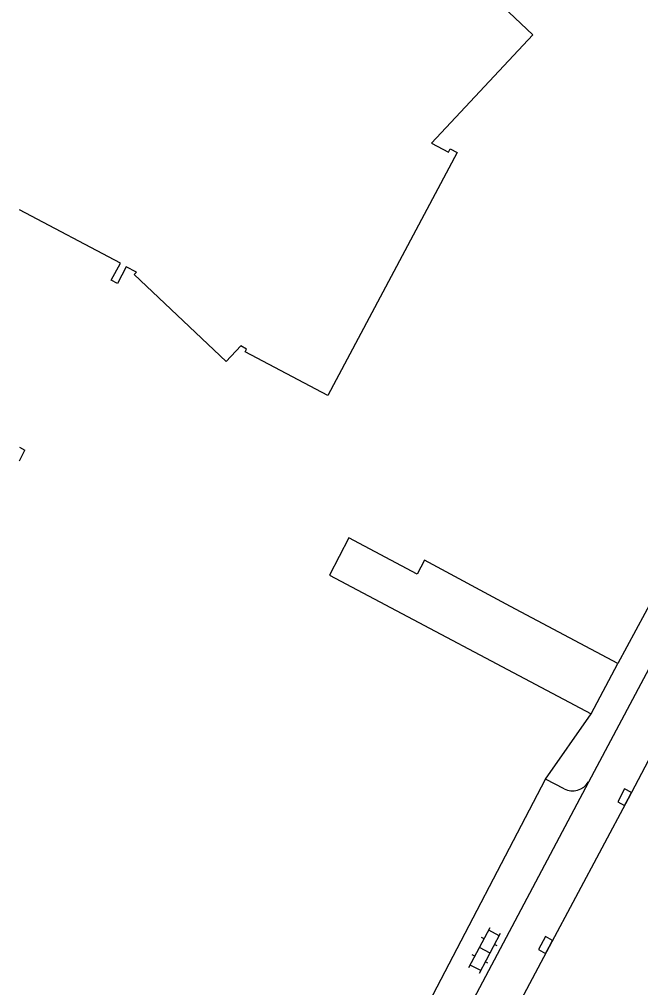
# Model space of a CAD drawing. Extents: x 136000 to 138005, y 398500 to 400500.
# Drawn here: x 136000 to 136031.49, y 398810.42 to 398859.48 of the extents above; entities that cross this region are included whole.
import ezdxf

# ---------------------------------------------------------------- set-up
doc = ezdxf.new("R2010")
doc.units = 0
for name, color, linetype in [('gg-afsc-hekwerk', 7, 'Continuous'), ('gg-bbg-bijgebouw', 7, 'Continuous'), ('gg-bbg-hoofdgebouw', 7, 'Continuous'), ('gg-knt-verharding', 7, 'Continuous'), ('gg-knt-verharding nz', 7, 'Continuous'), ('gt-grn-vlakafsluiter', 7, 'Continuous'), ('gt-symb-klinker verharding', 7, 'Continuous'), ('gt-symb-kolk', 7, 'Continuous')]:
    doc.layers.add(name, color=color, linetype=linetype)

# ---------------------------------------------------------------- blocks, each defined once
blk = doc.blocks.new('gt0-KOLK')
at = {"layer": 'gt-symb-kolk'}
blk.add_lwpolyline([(0, 0), (0.375, 0), (0.375, 0.4), (-0.375, 0.4), (-0.375, 0), (0, 0)], dxfattribs=at)
blk = doc.blocks.new('gt0-KL1')
at = {"layer": 'gt-symb-klinker verharding'}
for p, q in [((-1.15, 0.3), (1.15, 0.3)), ((-1, -0.3), (-1, 0.3)), ((-0.5, 0.3), (-0.5, 0.45)), ((0, -0.3), (0, 0.3)), ((0.5, 0.3), (0.5, 0.45)), ((1, -0.3), (1, 0.3)), ((-1.15, -0.3), (1.15, -0.3)), ((-0.5, -0.45), (-0.5, -0.3)), ((0.5, -0.45), (0.5, -0.3))]:
    blk.add_line(p, q, dxfattribs=at)

msp = doc.modelspace()

# ---------------------------------------------------------------- linework, layer by layer
at = {"layer": 'gg-afsc-hekwerk'}
msp.add_line((136044.357, 398852.847), (136030.33, 398826.84), dxfattribs=at)
at = {"layer": 'gg-bbg-bijgebouw'}
for p, q in [((136030.33, 398826.84), (136024.905, 398829.738)), ((136028.99, 398824.3), (136030.33, 398826.84))]:
    msp.add_line(p, q, dxfattribs=at)
msp.add_lwpolyline([(136024.905, 398829.738), (136020.54, 398832.07), (136020.16, 398831.37), (136016.71, 398833.21), (136015.73, 398831.32), (136028.99, 398824.3)], dxfattribs=at)
at = {"layer": 'gg-bbg-hoofdgebouw'}
for p in [(136000, 398837.81), (136000, 398837.118)]:
    msp.add_line(p, (136000.286, 398837.658), dxfattribs=at)
msp.add_lwpolyline([(136018.855, 398872.285), (136015.19, 398865.371), (136020.474, 398862.571), (136020.404, 398862.438), (136020.696, 398862.284), (136021.425, 398863.054), (136026.028, 398858.696), (136020.895, 398853.211), (136021.751, 398852.755), (136021.84, 398852.923), (136022.193, 398852.735), (136015.637, 398840.419), (136011.448, 398842.642), (136011.518, 398842.774), (136011.234, 398842.931), (136010.484, 398842.14), (136005.827, 398846.551), (136005.935, 398846.665), (136005.42, 398846.938), (136004.97, 398846.09), (136004.66, 398846.26), (136005.12, 398847.12), (136000, 398849.831)], dxfattribs=at)
at = {"layer": 'gg-knt-verharding'}
for p, q in [((136045.136, 398851.423), (136028.845, 398820.838)), ((136019.52, 398807.302), (136026.663, 398820.984)), ((136028.845, 398820.838), (136020.773, 398805.59)), ((136027.617, 398820.499), (136026.663, 398820.984))]:
    msp.add_line(p, q, dxfattribs=at)
msp.add_arc((136028.05, 398821.325), 0.932, 242.3271, 328.5381, dxfattribs=at)
at = {"layer": 'gg-knt-verharding nz'}
msp.add_lwpolyline([(136032.217, 398822.547), (136030.859, 398819.98), (136026.849, 398812.485), (136021.856, 398803.075), (136021.188, 398801.849)], dxfattribs=at)
at = {"layer": 'gt-grn-vlakafsluiter'}
msp.add_line((136026.663, 398820.984), (136028.99, 398824.3), dxfattribs=at)

# ---------------------------------------------------------------- block references
at = {"layer": 'gt-symb-klinker verharding', "rotation": 61.974683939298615}
msp.add_blockref('gt0-KL1', (136023.593, 398812.306), dxfattribs=at)
at = {"layer": 'gt-symb-kolk'}
for p, rotation in [((136030.859, 398819.98), 62.12118820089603), ((136026.849, 398812.485), 61.84681483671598)]:
    msp.add_blockref('gt0-KOLK', p, dxfattribs=dict(at, rotation=rotation))

doc.saveas('drawing.dxf')
